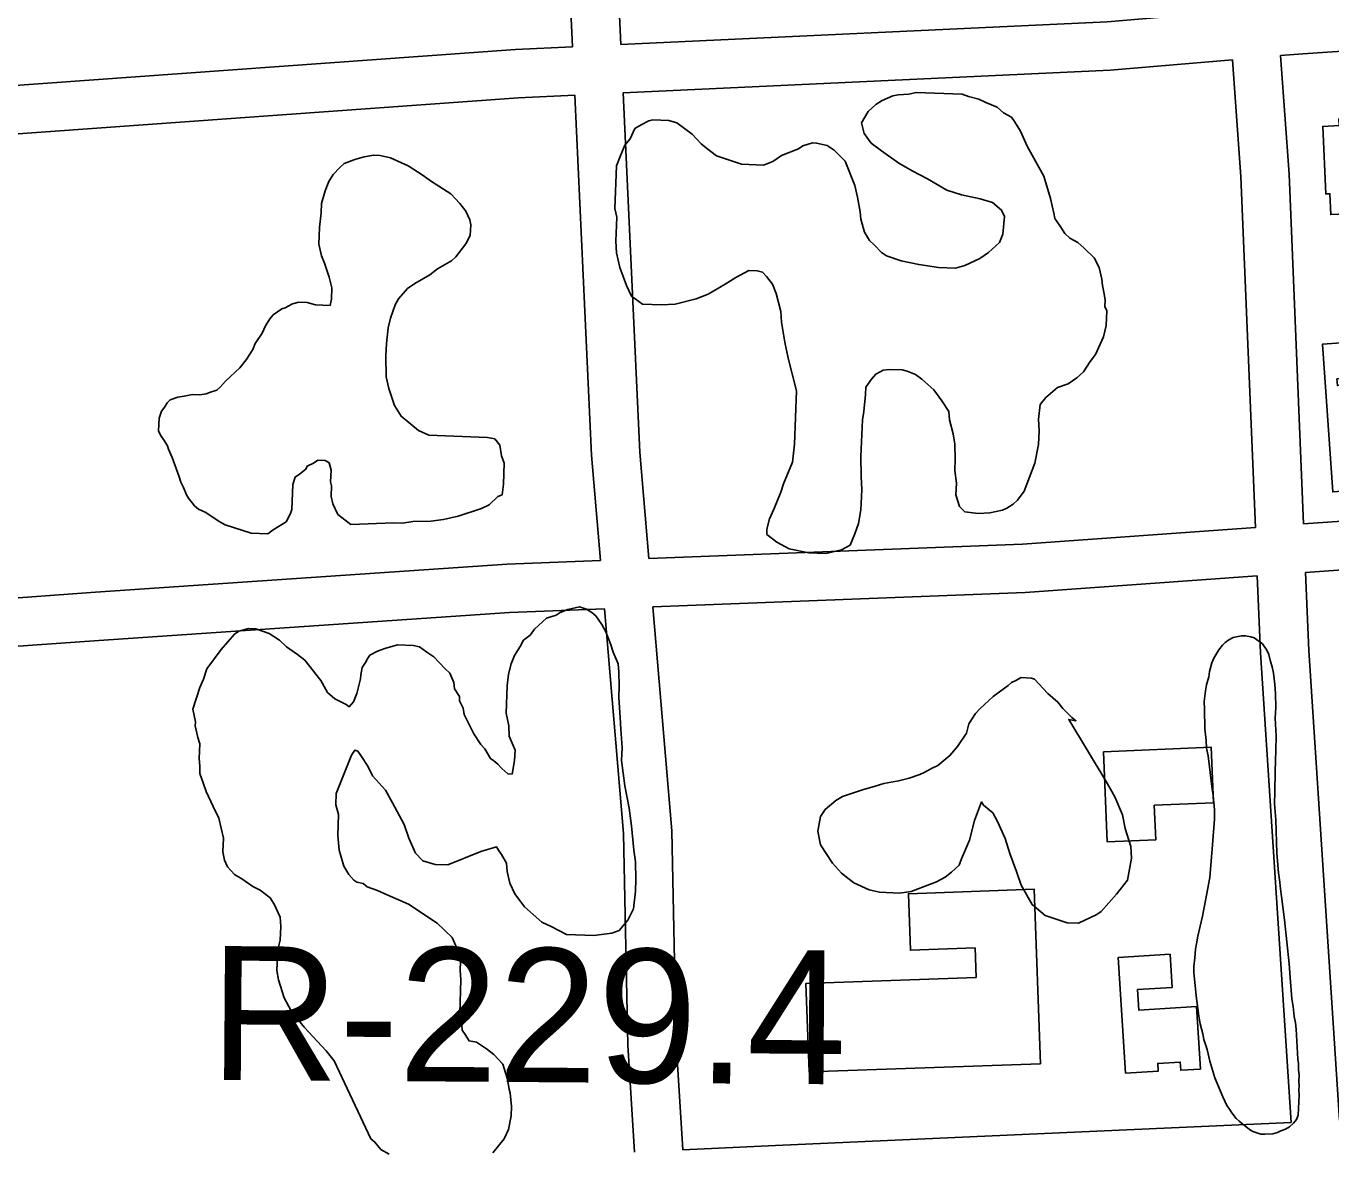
# Model space of a CAD drawing. Extents: x 3313447 to 3351316, y 703786 to 729172.
# Drawn here: x 3319890 to 3320699, y 710763 to 711460 of the extents above; entities that cross this region are included whole.
import ezdxf

# ---------------------------------------------------------------- set-up
doc = ezdxf.new("R2010")
doc.units = 0
for name, color, linetype in [('V-BLDG-OTLN', 7, 'Continuous'), ('V-RIVR-RANG-IDEN', 7, 'Continuous'), ('V-ROAD-CNTR', 7, 'Continuous'), ('V-SITE-VEGE', 7, 'Continuous')]:
    doc.layers.add(name, color=color, linetype=linetype)

msp = doc.modelspace()

# ---------------------------------------------------------------- linework, layer by layer
at = {"layer": 'V-BLDG-OTLN'}
for points in [[(3320724.92, 711399.22), (3320727.48, 711344.49), (3320699.18, 711343.17), (3320698.58, 711356.1), (3320696.09, 711355.98), (3320694.14, 711397.91), (3320704.41, 711398.39), (3320704.21, 711402.59), (3320712.36, 711402.97), (3320712.56, 711398.65)], [(3320738.91, 711222.17), (3320742.27, 711174.24), (3320700.35, 711171.31), (3320693.94, 711262.84), (3320716.9, 711264.45), (3320717.5, 711255.98), (3320743.14, 711257.77), (3320744.08, 711244.21), (3320702.98, 711241.33), (3320703.26, 711237.24), (3320757.39, 711241.03), (3320758.61, 711223.55)], [(3320558.22, 711010.13), (3320625.02, 711012.93), (3320626.45, 710978.59), (3320589.67, 710977.05), (3320590.57, 710955.51), (3320560.56, 710954.25)], [(3320519.11, 710816.76), (3320375.61, 710811.64), (3320373.65, 710866.52), (3320479.13, 710870.28), (3320478.48, 710888.56), (3320438.46, 710887.14), (3320437.21, 710922.18), (3320515.25, 710924.96)], [(3320571.89, 710810.9), (3320567.24, 710882.54), (3320599.46, 710884.62), (3320600.79, 710864.11), (3320579.35, 710862.72), (3320580.17, 710849.96), (3320615.8, 710852.27), (3320618.32, 710813.47), (3320606.15, 710812.68), (3320605.82, 710817.83), (3320591.86, 710816.92), (3320592.17, 710812.21)]]:
    msp.add_lwpolyline(points, close=True, dxfattribs=at)
at = {"layer": 'V-ROAD-CNTR'}
for points in [[(3320228.81, 711447.24), (3320226.13, 711504.95), (3320207.58, 711715.15), (3320205.12, 711763.16)], [(3320258.77, 711448.64), (3320256.07, 711506.96), (3320237.52, 711717.23), (3320235.05, 711765.35)], [(3321909.86, 711224.05), (3321884.74, 711500.46), (3321689.02, 711495.35), (3321498.93, 711487.2), (3321247.47, 711473.04), (3321149.29, 711466.72), (3321098.79, 711465.86), (3320966.4, 711462.13), (3320681.86, 711442.94), (3320668.08, 711441.77)], [(3320636.02, 711469.16), (3320560.43, 711462.73), (3320258.77, 711448.64)], [(3320228.81, 711447.24), (3320193.53, 711445.59), (3319871.31, 711422.4), (3319844.83, 711421.11)], [(3320638.19, 711439.23), (3320562.4, 711432.79), (3320260.16, 711418.67)], [(3320638.19, 711439.23), (3320643.44, 711366.64), (3320652.37, 711149.26)], [(3320668.08, 711441.77), (3320673.39, 711368.34), (3320682.31, 711151.39)], [(3320230.19, 711417.27), (3320195.31, 711415.64), (3319873.12, 711392.45), (3319846.45, 711391.15)], [(3320246.09, 711128.73), (3320240.53, 711194), (3320230.19, 711417.27)], [(3320276.1, 711129.91), (3320270.48, 711195.96), (3320260.16, 711418.67)], [(3321909.86, 711224.05), (3321656.99, 711202.18), (3321460.87, 711194.48), (3321200.9, 711178.83), (3321016.7, 711161.9), (3320777.44, 711158.17), (3320682.31, 711151.39)], [(3321566.21, 711168.6), (3321462.36, 711164.52), (3321203.17, 711148.92), (3321018.31, 711131.92), (3320778.74, 711128.19), (3320683.54, 711121.4)], [(3320652.37, 711149.26), (3320507.92, 711138.95), (3320276.1, 711129.91)], [(3320246.09, 711128.73), (3320188.2, 711126.48), (3319932.97, 711109.03), (3319865.12, 711104.24)], [(3320653.6, 711119.27), (3320509.57, 711109), (3320278.64, 711099.98)], [(3320653.6, 711119.27), (3320655.57, 711071.43), (3320674.63, 710780.42)], [(3320683.54, 711121.4), (3320685.53, 711073.03), (3320704.6, 710781.76)], [(3320297.33, 710763.44), (3320293.05, 710829.73), (3320290.46, 710961.11), (3320278.64, 711099.98)], [(3320248.63, 711098.81), (3320189.81, 711096.52), (3319935.05, 711079.1), (3319867.18, 711074.31)], [(3320267.36, 710762.02), (3320263.07, 710828.47), (3320260.48, 710959.54), (3320248.63, 711098.81)], [(3320297.33, 710763.44), (3320354.67, 710766.16), (3320674.63, 710780.42)]]:
    msp.add_lwpolyline(points, dxfattribs=at)
at = {"layer": 'V-SITE-VEGE'}
for points in [[(3320272.31, 711287.72), (3320265.35, 711292.54), (3320262.36, 711299.16), (3320258.25, 711310.37), (3320256.01, 711319.57), (3320255.64, 711326.73), (3320256.22, 711341.66), (3320255.13, 711346.91), (3320256.17, 711373.53), (3320258.35, 711379.29), (3320261.23, 711386.33), (3320264.63, 711390.1), (3320267.48, 711396.49), (3320271.48, 711398.94), (3320276.12, 711401.35), (3320278.74, 711401.9), (3320288.48, 711401.52), (3320293.62, 711400.02), (3320303.11, 711393.14), (3320308.72, 711387.07), (3320311.87, 711384.35), (3320318.18, 711379.55), (3320333.58, 711374.39), (3320347.22, 711373.86), (3320353.16, 711376.22), (3320358.51, 711379.92), (3320369.07, 711384.05), (3320371.75, 711385.9), (3320377.67, 711387.62), (3320380.26, 711387.51), (3320386.7, 711385.96), (3320391.15, 711383.19), (3320398.03, 711376.42), (3320403.94, 711361.23), (3320405.61, 711354.01), (3320407.2, 711344.85), (3320407.67, 711340.28), (3320409.96, 711332.38), (3320413, 711327.06), (3320416.15, 711324.34), (3320420.52, 711319.62), (3320423.68, 711317.54), (3320432.67, 711314.59), (3320443.63, 711312.21), (3320455.92, 711310.42), (3320466.3, 711310.02), (3320472.22, 711311.73), (3320481.49, 711315.92), (3320486.83, 711319.62), (3320493.58, 711325.85), (3320495.73, 711330.97), (3320496.81, 711341.98), (3320495.02, 711345.95), (3320489.36, 711350.73), (3320481.64, 711352.98), (3320470.03, 711355.39), (3320461.04, 711358.34), (3320448.97, 711365.31), (3320439.41, 711370.24), (3320431.14, 711375.11), (3320420.39, 711382.69), (3320414.07, 711387.49), (3320409.76, 711393.51), (3320408.07, 711400.08), (3320412.24, 711407.07), (3320416.96, 711411.44), (3320420.96, 711413.88), (3320427.58, 711416.87), (3320430.85, 711417.39), (3320437.37, 711417.78), (3320441.96, 711418.91), (3320470.53, 711417.78), (3320474.37, 711416.33), (3320480.81, 711414.78), (3320485.28, 711412.66), (3320492.32, 711409.78), (3320496.09, 711406.38), (3320501.18, 711403.58), (3320503.03, 711400.91), (3320506.7, 711394.91), (3320510.88, 711385.64), (3320521.21, 711367.03)], [(3320077.91, 711304.45), (3320074.99, 711313.01), (3320073.22, 711317.63), (3320071.55, 711324.85), (3320071.96, 711335.24), (3320072.97, 711344.3), (3320073.2, 711350.14), (3320075.45, 711357.86), (3320077.63, 711363.62), (3320080.4, 711368.07), (3320084.48, 711372.46), (3320087.17, 711374.95), (3320093.77, 711377.3), (3320099.69, 711379.02), (3320105.58, 711380.08), (3320109.48, 711379.93), (3320115.92, 711378.38), (3320120.39, 711376.25), (3320126.78, 711373.4), (3320135.66, 711367.85), (3320141.35, 711363.73), (3320153.41, 711356.1), (3320159.02, 711350.03), (3320162.74, 711345.33), (3320165.13, 711340.04), (3320165.66, 711336.77), (3320165.4, 711330.27), (3320162.6, 711325.18), (3320156.42, 711316.97), (3320153.73, 711314.47), (3320145.08, 711309.61), (3320140.38, 711305.9)], [(3320521.21, 711367.03), (3320525.22, 711353.22), (3320527.46, 711344.03), (3320527.98, 711340.76), (3320531.67, 711335.41), (3320534.11, 711331.41), (3320537.26, 711328.69), (3320542.35, 711325.89), (3320546.12, 711322.49), (3320552.38, 711316.39), (3320555.4, 711310.42), (3320557.06, 711303.2), (3320557.56, 711299.28), (3320558.66, 711294.04), (3320559.15, 711290.12), (3320559, 711286.22), (3320560.2, 711283.58), (3320559.84, 711274.49), (3320558.26, 711267.4), (3320556.14, 711262.93), (3320553.29, 711256.54), (3320549.86, 711252.12), (3320545.71, 711245.78), (3320541.66, 711242.04), (3320536.31, 711238.35), (3320529.72, 711236.01), (3320522.33, 711229.79), (3320518.9, 711225.38), (3320517.89, 711216.31), (3320518.26, 711209.15), (3320517.93, 711200.71), (3320515.53, 711189.1), (3320509, 711171.8), (3320504.87, 711166.11), (3320502.17, 711163.61), (3320498.18, 711161.17), (3320495.53, 711159.97), (3320487.66, 711158.33), (3320480.5, 711157.96), (3320472.08, 711158.94), (3320468.96, 711162.31), (3320466.64, 711169.56), (3320466.93, 711176.7), (3320465.93, 711184.54), (3320466.21, 711191.68), (3320465.92, 711200.8), (3320464.87, 711207.34), (3320462.61, 711215.88), (3320462.16, 711221.1), (3320457.88, 711227.77), (3320452.94, 711234.46), (3320445.4, 711241.26), (3320441.6, 711244.01), (3320436.49, 711246.16), (3320433.27, 711246.94), (3320425.48, 711247.25), (3320421.56, 711246.75), (3320416.91, 711244.33), (3320414.19, 711241.19), (3320410.74, 711236.12), (3320410.56, 711231.58), (3320409.5, 711221.21), (3320408.65, 711216.05), (3320407.76, 711193.32), (3320407.92, 711180.96), (3320408.24, 711172.5), (3320407.76, 711160.16), (3320406.13, 711151.78), (3320403.92, 711145.36), (3320401.05, 711138.32), (3320395.73, 711135.28), (3320385.89, 711133.06), (3320375.5, 711133.47), (3320363.24, 711135.9), (3320355.6, 711140.1), (3320349.29, 711144.9), (3320349.42, 711148.15), (3320350.97, 711154.59), (3320353.82, 711160.98), (3320358.12, 711171.21), (3320359.63, 711176.35), (3320365.35, 711189.79), (3320366.44, 711200.8), (3320367.74, 711233.91), (3320362.68, 711254.26), (3320360.47, 711264.1), (3320358.36, 711276.54), (3320357.96, 711283.05), (3320355.15, 711294.22), (3320352.78, 711300.17), (3320349.06, 711304.86), (3320346.57, 711307.56), (3320343.35, 711308.34), (3320338.15, 711308.54), (3320330.18, 711304.3), (3320323.51, 711300.01), (3320312.87, 711293.93), (3320305.6, 711290.96), (3320292.47, 711287.58), (3320284, 711287.26), (3320272.31, 711287.72)], [(3320140.38, 711305.9), (3320131.07, 711300.41), (3320126.39, 711297.34), (3320120.95, 711291.05), (3320118.84, 711287.23), (3320115.92, 711278.9), (3320114.39, 711273.1), (3320113.36, 711263.39), (3320113.05, 711255.6), (3320113.19, 711242.59), (3320114.86, 711235.37), (3320118.35, 711224.83), (3320122.64, 711218.16), (3320133.34, 711209.29), (3320139.73, 711206.44), (3320176.09, 711205.01), (3320180.61, 711204.18), (3320183.7, 711200.16), (3320184.75, 711193.62), (3320186.52, 711189), (3320186.01, 711176.02), (3320185.1, 711169.55), (3320182.45, 711168.35), (3320177.06, 711163.36), (3320172.41, 711160.94), (3320157.92, 711156.31), (3320148.73, 711154.07), (3320140.89, 711153.08), (3320129.83, 711152.86), (3320123.29, 711151.81), (3320118.09, 711152.02), (3320091.4, 711151.11), (3320083.19, 711157.29), (3320080.2, 711163.91), (3320079.08, 711168.51), (3320079.33, 711174.99), (3320078.78, 711177.62), (3320079.06, 711184.76), (3320077.94, 711189.36), (3320075.4, 711190.76), (3320070.86, 711190.94), (3320068.18, 711189.09), (3320064.21, 711187.29), (3320063.48, 711185.37), (3320059.46, 711182.28), (3320056.79, 711180.43), (3320055.31, 711175.94), (3320054.7, 711160.36), (3320053.95, 711157.79), (3320051.15, 711152.69), (3320043.15, 711147.81), (3320039.81, 711145.34), (3320029.42, 711145.74), (3320013.36, 711150.93), (3320009.55, 711153.03), (3320001.31, 711158.55), (3319996.84, 711160.68), (3319994.32, 711162.73), (3319990.6, 711167.42), (3319989.38, 711169.42), (3319987.61, 711174.04), (3319985.79, 711177.36), (3319984.65, 711181.31), (3319980.54, 711192.53), (3319978.14, 711197.82), (3319977.57, 711199.79), (3319975.13, 711203.79), (3319973.28, 711206.46), (3319972.08, 711209.11), (3319972.39, 711216.9), (3319973.87, 711221.4), (3319975.92, 711223.92), (3319977.31, 711226.46), (3319979.34, 711228.33), (3319983.96, 711230.1), (3319987.88, 711230.6), (3319993.13, 711231.7), (3319997.67, 711231.52), (3320001.59, 711232.01), (3320004.24, 711233.21), (3320008.19, 711234.36), (3320010.21, 711236.23), (3320013.61, 711239.99), (3320022.38, 711248.1), (3320026.48, 711253.15), (3320030.63, 711259.48), (3320032.08, 711263.33), (3320036.23, 711269.67), (3320038.35, 711274.14), (3320041.13, 711278.58), (3320043.18, 711281.1), (3320048.53, 711284.79), (3320050.5, 711285.36), (3320055.15, 711287.78), (3320059.09, 711288.93), (3320064.29, 711288.72), (3320069.43, 711287.22), (3320078.52, 711286.86), (3320079.32, 711290.74), (3320079.6, 711297.88), (3320077.91, 711304.45)], [(3320080.96, 710818.62), (3320075.99, 710824.66), (3320062.27, 710839.51), (3320054.21, 710849.57), (3320049.97, 710857.55), (3320046.51, 710868.73), (3320045.44, 710874.63), (3320045.95, 710887.61), (3320047.48, 710893.4), (3320047.81, 710901.84), (3320047.39, 710907.71), (3320043.8, 710915.66), (3320041.35, 710919.65), (3320035.04, 710924.45), (3320030.57, 710926.58), (3320023.61, 710931.4), (3320019.17, 710934.18), (3320014.8, 710938.9), (3320013.01, 710942.87), (3320011.91, 710948.12), (3320012.24, 710956.56), (3320009.48, 710969.02), (3320005.87, 710976.31), (3320001.68, 710985.58), (3319999.91, 710990.2), (3319997.57, 710996.8), (3319997.74, 711001.34), (3319997.27, 711005.91), (3319997.63, 711015), (3319996.48, 711018.94), (3319994.82, 711026.16), (3319994.92, 711028.76), (3319993.28, 711036.63), (3319997.71, 711050.11), (3319999.86, 711055.22), (3320002.06, 711061.64), (3320010.98, 711073.64), (3320019.16, 711083.08), (3320021.83, 711084.92), (3320027.75, 711086.64), (3320032.29, 711086.46), (3320040.63, 711083.53), (3320046.97, 711079.38), (3320051.36, 711075.31), (3320058.33, 711070.49), (3320062.74, 711067.06), (3320072.65, 711054.32), (3320076.91, 711047), (3320081.3, 711042.93), (3320088.32, 711039.4), (3320090.21, 711038.03), (3320092.94, 711041.17), (3320095.09, 711046.29), (3320097.39, 711055.3), (3320097.49, 711057.9), (3320098.32, 711062.41), (3320100.4, 711065.58), (3320101.8, 711068.13), (3320103.17, 711070.03), (3320107.82, 711072.45), (3320112.44, 711074.21), (3320120.33, 711076.51), (3320130.07, 711076.12), (3320133.94, 711075.32), (3320138.36, 711071.9), (3320142.8, 711069.12), (3320149.66, 711061.7), (3320152.8, 711058.98), (3320155.17, 711053.03), (3320155.67, 711049.11), (3320158.74, 711044.44), (3320158.64, 711041.84), (3320161.05, 711037.2), (3320161.55, 711033.28), (3320167.58, 711021.34), (3320171.87, 711014.67), (3320174.37, 711011.97), (3320178.04, 711005.97), (3320179.93, 711004.59), (3320182.45, 711002.55), (3320184.95, 710999.85), (3320188.71, 710996.45), (3320191.31, 710996.35), (3320192.94, 711004.73), (3320193.2, 711011.23), (3320189.63, 711019.82), (3320189.24, 711026.34), (3320187.6, 711034.2), (3320188.26, 711051.08), (3320189.19, 711058.2), (3320190.74, 711064.64), (3320192.89, 711069.76), (3320196.37, 711075.47), (3320198.47, 711079.29), (3320202.49, 711082.39), (3320205.24, 711086.18), (3320212.66, 711093.04), (3320218.58, 711094.76), (3320221.25, 711096.61), (3320225.88, 711098.38), (3320233.09, 711100.04)], [(3320233.09, 711100.04), (3320237.58, 711098.57), (3320240.76, 711096.49), (3320243.28, 711094.44)], [(3320243.28, 711094.44), (3320246.97, 711089.1), (3320249.39, 711084.45), (3320252.35, 711077.18), (3320254.1, 711071.91), (3320257.06, 711064.64), (3320257.51, 711059.42), (3320257.83, 711050.96), (3320257.54, 711043.82), (3320258.36, 711031.43), (3320258.73, 711024.26), (3320259.57, 711012.53), (3320259.26, 711004.73), (3320261.25, 710989.05), (3320263.96, 710975.29), (3320265.48, 710964.18), (3320266.84, 710949.17), (3320267.85, 710941.98), (3320268.07, 710930.91), (3320267.79, 710923.77), (3320266.71, 710912.76), (3320263.18, 710905.75), (3320257.73, 710899.46), (3320253.11, 710897.69), (3320242, 710896.18), (3320225.12, 710896.84), (3320215.56, 710901.77), (3320209.82, 710904.59), (3320199.14, 710914.11), (3320192.95, 710922.16), (3320189.96, 710928.78), (3320188.29, 710936), (3320187.85, 710941.21), (3320184.81, 710946.54), (3320182.96, 710949.21), (3320181.74, 710951.21), (3320171.87, 710948.34), (3320151.39, 710940.04), (3320143.6, 710940.35), (3320135.89, 710942.6), (3320131.52, 710947.33), (3320127.33, 710956.59), (3320124.42, 710965.16), (3320117.13, 710978.45), (3320112.9, 710986.42), (3320104.79, 710995.19), (3320101.77, 711001.16), (3320097.48, 711007.83), (3320095.64, 711010.5), (3320093.71, 711011.23), (3320091.64, 711008.06), (3320082.26, 710984.37), (3320081.98, 710977.23), (3320083.7, 710971.31), (3320083.19, 710958.33), (3320084.13, 710949.18), (3320086.99, 710939.32), (3320090.03, 710934), (3320093.15, 710930.62), (3320095.05, 710929.25), (3320098.92, 710928.45), (3320101.44, 710926.4), (3320107.85, 710924.2), (3320112.32, 710922.07), (3320127.03, 710915.64), (3320144.77, 710903.89), (3320154.18, 710895.07), (3320157.17, 710888.45), (3320159.44, 710879.91), (3320159.23, 710874.71), (3320159.65, 710868.85), (3320158.84, 710848.07), (3320159.96, 710843.47), (3320160.38, 710837.61), (3320162.22, 710834.94), (3320164.67, 710830.94), (3320169.19, 710830.11), (3320175.52, 710825.96), (3320179.94, 710822.53), (3320185.56, 710816.46), (3320187.3, 710811.19), (3320188.45, 710807.25), (3320189.49, 710800.7), (3320190.06, 710798.73), (3320191.03, 710790.24), (3320190.8, 710784.39), (3320189.17, 710776.01), (3320186.35, 710770.27), (3320179.5, 710761.43)], [(3320115.1, 710760.71), (3320110, 710763.51), (3320106.29, 710768.21), (3320103.77, 710770.26), (3320080.96, 710818.62)]]:
    msp.add_lwpolyline(points, dxfattribs=at)
for points in [[(3320642.36, 710781.14), (3320640.4, 710782.79), (3320637.84, 710786.27), (3320636.35, 710788.58), (3320634.64, 710790.9), (3320632.15, 710796.18), (3320627.21, 710808.08), (3320624.23, 710818.32), (3320622.5, 710825.6), (3320620.48, 710831.75), (3320619.73, 710835.39), (3320618.17, 710841.53), (3320617.23, 710846.29), (3320615.7, 710858.96), (3320615.04, 710865.29), (3320614.24, 710873.42), (3320614.15, 710877.03), (3320614.81, 710882.41), (3320615.25, 710887.79), (3320615.83, 710891.15), (3320616.69, 710895.84), (3320619.66, 710908.33), (3320621.39, 710917.95), (3320624.2, 710932.25), (3320625.89, 710952.44), (3320626.97, 710968.39), (3320626.97, 710974.24), (3320626.19, 710983.05), (3320625.29, 710988.71), (3320623.96, 711000.92), (3320623.1, 711007.71), (3320622.17, 711012.47), (3320621.9, 711017.21), (3320621.06, 711024.45), (3320620.86, 711036.62), (3320620.6, 711041.35), (3320621.53, 711047.85), (3320622.13, 711051.65), (3320623.44, 711056.55), (3320624.02, 711059.91), (3320625.36, 711065.26), (3320626.6, 711068.14), (3320629.73, 711073.42), (3320632.1, 711076.25), (3320633.74, 711077.99), (3320635.83, 711079.48), (3320638.59, 711080.95), (3320643.81, 711082.1), (3320646.28, 711082), (3320649.64, 711081.42), (3320651.64, 711080.89), (3320656.9, 711077.08), (3320659.44, 711073.15), (3320660.69, 711070.4), (3320661.87, 711066.08), (3320662.87, 711062.89), (3320663.61, 711058.81), (3320664.46, 711051.79), (3320664.92, 711046.37), (3320665.03, 711037.59), (3320664.77, 711031.07), (3320665.23, 711019.79), (3320665.12, 711011.24), (3320664.6, 710997.98), (3320664.56, 710985.37), (3320664.27, 710977.95), (3320665, 710968.02), (3320665.77, 710947.27), (3320666.64, 710935.08), (3320667.54, 710929.42), (3320667.67, 710926.94), (3320670.45, 710905.89), (3320673.44, 710878.76), (3320674, 710870.18), (3320675.06, 710857.08), (3320675.77, 710852.32), (3320676.43, 710845.99), (3320677.18, 710842.14), (3320677.7, 710838.29), (3320678.47, 710823.4), (3320678.77, 710819.56), (3320679.11, 710816.85), (3320679.18, 710812.79), (3320679.51, 710809.85), (3320679.35, 710805.8), (3320679.47, 710803.1), (3320679.38, 710800.63), (3320679.47, 710797.25), (3320678.99, 710784.88), (3320677.98, 710782.22), (3320676.08, 710779.82), (3320673.52, 710777.67), (3320670.99, 710776.19), (3320668.25, 710775.17), (3320666.18, 710774.13), (3320663.22, 710773.34), (3320658.26, 710773.08), (3320655.79, 710773.18), (3320650.89, 710774.73), (3320648.69, 710775.94)], [(3320559.8, 710991.65), (3320565.29, 710982.33), (3320570.05, 710971.09), (3320571.66, 710962.57), (3320575.12, 710951.38), (3320575.49, 710944.21), (3320573.01, 710930.66), (3320566.16, 710921.82), (3320556.64, 710911.14), (3320553.97, 710909.3), (3320542.7, 710903.89), (3320535.56, 710904.17), (3320522.08, 710908.6), (3320513.89, 710915.42), (3320507.21, 710927.38), (3320504.3, 710935.95), (3320500.18, 710947.17), (3320497.29, 710956.39), (3320492.51, 710966.98), (3320489.47, 710972.3), (3320483.8, 710977.07), (3320482.58, 710979.07), (3320478.23, 710967.54), (3320475.15, 710955.3), (3320470.14, 710943.79), (3320468.69, 710939.95), (3320463.97, 710935.59), (3320459.95, 710932.49), (3320454.62, 710929.45), (3320438.79, 710923.57), (3320431.6, 710922.55), (3320419.26, 710923.03), (3320412.82, 710924.59), (3320403.24, 710928.86), (3320395.68, 710935.01), (3320390.06, 710941.08), (3320382.7, 710952.43), (3320381.09, 710960.94), (3320382.74, 710969.98), (3320385.52, 710974.42), (3320392.24, 710980.01), (3320396.23, 710982.46), (3320408.75, 710986.52), (3320416.64, 710988.81), (3320421.91, 710990.55), (3320431.08, 710992.14), (3320437.64, 710993.83), (3320444.24, 710996.18), (3320446.89, 710997.38), (3320451.53, 710999.8), (3320455.5, 711001.59), (3320462.9, 711007.8), (3320467.67, 711013.46), (3320473.2, 711021.7), (3320474.73, 711027.49), (3320478.88, 711033.83), (3320481.6, 711036.97), (3320489.7, 711044.46), (3320499.07, 711051.25), (3320501.09, 711053.12), (3320503.74, 711054.32), (3320507.06, 711056.14), (3320513.55, 711055.88), (3320515.48, 711055.15), (3320523.58, 711046.38), (3320529.87, 711040.94), (3320532.96, 711036.91), (3320538.6, 711031.49), (3320541.12, 711029.44), (3320536.61, 711030.27)]]:
    msp.add_lwpolyline(points, close=True, dxfattribs=at)

# ---------------------------------------------------------------- texts
at = {"layer": 'V-RIVR-RANG-IDEN'}
msp.add_text('R-229.4', height=83, rotation=359.59186, dxfattribs=at).set_placement((3320003.59, 710806.79))

doc.saveas('drawing.dxf')
